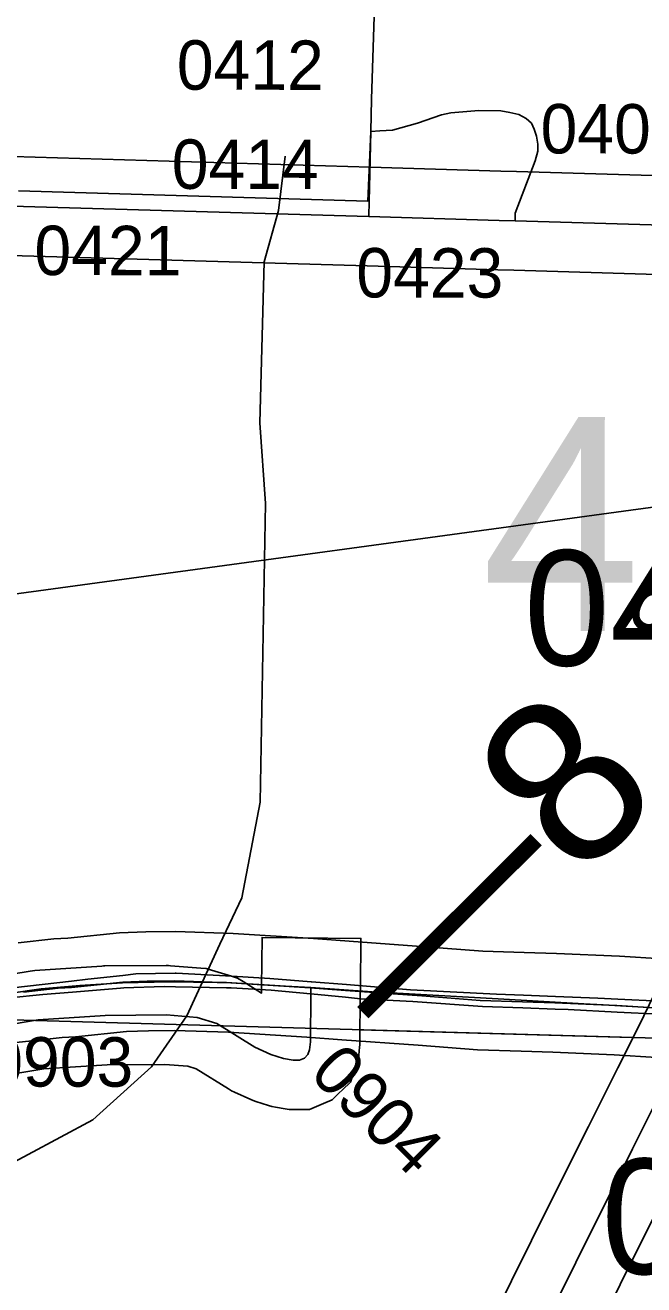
# Model space of a CAD drawing. Extents: x -132.8 to -73.3, y -60 to -26.
# Drawn here: x -119.898 to -119.522, y -51.484 to -50.719 of the extents above; entities that cross this region are included whole.
import ezdxf

# ---------------------------------------------------------------- set-up
doc = ezdxf.new("R2010")
doc.units = 0
for name, color, linetype in [('tdCoCorpBndry', 7, 'Continuous'), ('tdCoDivCarto', 7, 'Continuous'), ('tdCoHydroRiver', 7, 'Continuous'), ('tdCoPriCL', 7, 'Continuous'), ('tdCoPriDiv', 7, 'Continuous'), ('tdCoPrimary', 7, 'Continuous'), ('tdCoSecRdNmbr', 7, 'Continuous'), ('tdCoSecRdTxt', 7, 'Continuous'), ('tdCoSecRteBand', 7, 'Continuous'), ('tdCoSecRteCL', 7, 'Continuous'), ('tdCoSectLine', 7, 'Continuous'), ('tdCoSectLinePart', 7, 'Continuous'), ('tdCoSectNmbr', 7, 'Continuous'), ('tdCoStrucPriMaintName', 7, 'Continuous'), ('tdCoSurfConc', 7, 'Continuous'), ('tdCoSurfConcUnbanded', 7, 'Continuous'), ('tdStHwyPriRefPost1', 7, 'Continuous')]:
    doc.layers.add(name, color=color, linetype=linetype)

msp = doc.modelspace()

# ---------------------------------------------------------------- linework, layer by layer
at = {"layer": 'tdCoCorpBndry'}
msp.add_lwpolyline([(-119.68549, -50.70076), (-119.6875, -50.76374), (-119.68796, -50.78338), (-119.68971, -50.82568), (-119.90172, -50.81924)], dxfattribs=at)
at = {"layer": 'tdCoDivCarto'}
for points in [[(-119.83847, -51.29575), (-119.85961, -51.29808), (-119.86963, -51.29922)], [(-119.80614, -51.29441), (-119.80659, -51.29438), (-119.83051, -51.29488), (-119.83847, -51.29575)], [(-119.77226, -51.2963), (-119.80614, -51.29441)], [(-119.72395, -51.29963), (-119.72419, -51.29961), (-119.74913, -51.29759), (-119.77226, -51.2963)], [(-119.86963, -51.29922), (-119.90523, -51.30326), (-119.93951, -51.30795), (-119.95881, -51.31176)], [(-119.86895, -51.30593), (-119.86651, -51.30573), (-119.83988, -51.30351), (-119.83787, -51.30343)], [(-119.83787, -51.30343), (-119.81325, -51.30252), (-119.80647, -51.30265)], [(-119.80647, -51.30265), (-119.77551, -51.30326), (-119.77265, -51.30342)], [(-119.77265, -51.30342), (-119.74839, -51.30474), (-119.7246, -51.30701)], [(-119.70257, -51.30136), (-119.72395, -51.29963)], [(-119.59524, -51.30786), (-119.61152, -51.30721), (-119.6638, -51.30449), (-119.70257, -51.30136)], [(-119.95774, -51.31733), (-119.93285, -51.31263), (-119.90696, -51.30943), (-119.88698, -51.30745), (-119.86895, -51.30593)], [(-119.7246, -51.30701), (-119.72426, -51.30704), (-119.70325, -51.30905)], [(-119.70325, -51.30905), (-119.69413, -51.30992), (-119.66232, -51.31165), (-119.62015, -51.31461), (-119.59554, -51.31554)], [(-119.57572, -51.30865), (-119.59524, -51.30786)], [(-119.53793, -51.31026), (-119.55012, -51.30967), (-119.57572, -51.30865)], [(-119.51219, -51.31149), (-119.53793, -51.31026)], [(-119.59554, -51.31554), (-119.57601, -51.31628)], [(-119.57601, -51.31628), (-119.56812, -51.31658), (-119.53832, -51.3181)], [(-119.53832, -51.3181), (-119.51258, -51.31942)]]:
    msp.add_lwpolyline(points, dxfattribs=at)
at = {"layer": 'tdCoHydroRiver'}
msp.add_lwpolyline([(-119.73987, -50.79819), (-119.74391, -50.83121), (-119.75264, -50.86253), (-119.75526, -50.96028), (-119.75184, -51.00928), (-119.75513, -51.19064), (-119.76616, -51.24872), (-119.77953, -51.27676), (-119.79964, -51.32039), (-119.821, -51.35137), (-119.85658, -51.38355), (-119.91583, -51.41508)], dxfattribs=at)
at = {"layer": 'tdCoPriCL'}
msp.add_lwpolyline([(-119.51277, -51.31578), (-119.53849, -51.31409), (-119.57625, -51.3125), (-119.59578, -51.31187), (-119.62156, -51.31111), (-119.65691, -51.30827), (-119.70324, -51.30495), (-119.72463, -51.30337), (-119.77286, -51.30036), (-119.80678, -51.29919), (-119.82367, -51.29939), (-119.83838, -51.29998), (-119.86957, -51.30311), (-119.87773, -51.30356), (-119.8988, -51.30594)], dxfattribs=at)
at = {"layer": 'tdCoPriDiv'}
for points in [[(-119.37595, -51.29305), (-119.4859, -51.28694), (-119.51113, -51.28582), (-119.53688, -51.28413), (-119.57513, -51.28252), (-119.59485, -51.28188), (-119.61992, -51.28115), (-119.65464, -51.27836), (-119.70107, -51.27503), (-119.72259, -51.27344), (-119.77141, -51.27039), (-119.80644, -51.26918), (-119.82446, -51.26939), (-119.84049, -51.27004), (-119.87189, -51.27319), (-119.88025, -51.27365), (-119.902, -51.27611)], [(-119.38015, -51.3529), (-119.48889, -51.34686), (-119.51442, -51.34573), (-119.5401, -51.34405), (-119.57737, -51.34248), (-119.5967, -51.34185), (-119.6232, -51.34108), (-119.65919, -51.33819), (-119.70542, -51.33487), (-119.72667, -51.33331), (-119.77432, -51.33033), (-119.80712, -51.32919), (-119.82289, -51.32938), (-119.83627, -51.32992), (-119.86724, -51.33303), (-119.87521, -51.33347), (-119.89559, -51.33577), (-119.90717, -51.33695)]]:
    msp.add_lwpolyline(points, dxfattribs=at)
at = {"layer": 'tdCoPrimary'}
msp.add_line((-119.68295, -51.30592), (-119.66817, -51.30678), dxfattribs=at)
msp.add_line((-119.68295, -51.30592), (-119.66817, -51.30678), dxfattribs=at)
for points in [[(-119.92417, -51.30924), (-119.90762, -51.30683), (-119.88805, -51.30403), (-119.86684, -51.30206), (-119.86444, -51.30191)], [(-119.92417, -51.30924), (-119.90762, -51.30683), (-119.88805, -51.30403), (-119.86684, -51.30206), (-119.86444, -51.30191)], [(-119.90762, -51.30683), (-119.88805, -51.30403), (-119.86684, -51.30206), (-119.86444, -51.30191), (-119.83857, -51.30025), (-119.80996, -51.2996), (-119.78119, -51.30001), (-119.7756, -51.30009), (-119.73959, -51.30223), (-119.72422, -51.30305), (-119.68715, -51.30568), (-119.68295, -51.30592), (-119.66817, -51.30678), (-119.61054, -51.31012), (-119.55858, -51.31308), (-119.54684, -51.31373), (-119.48711, -51.31708)], [(-119.86444, -51.30191), (-119.83857, -51.30025), (-119.80996, -51.2996), (-119.78119, -51.30001)], [(-119.86444, -51.30191), (-119.83857, -51.30025), (-119.80996, -51.2996), (-119.78119, -51.30001)], [(-119.78119, -51.30001), (-119.7756, -51.30009), (-119.73959, -51.30223), (-119.72422, -51.30305), (-119.68715, -51.30568), (-119.68295, -51.30592)], [(-119.78119, -51.30001), (-119.7756, -51.30009), (-119.73959, -51.30223), (-119.72422, -51.30305), (-119.68715, -51.30568), (-119.68295, -51.30592)], [(-119.66817, -51.30678), (-119.61054, -51.31012), (-119.55858, -51.31308), (-119.54684, -51.31373)], [(-119.66817, -51.30678), (-119.61054, -51.31012), (-119.55858, -51.31308), (-119.54684, -51.31373)], [(-119.54684, -51.31373), (-119.48711, -51.31708), (-119.42838, -51.32015), (-119.42489, -51.32038)], [(-119.54684, -51.31373), (-119.48711, -51.31708), (-119.42838, -51.32015), (-119.42489, -51.32038)]]:
    msp.add_lwpolyline(points, dxfattribs=at)
at = {"layer": 'tdCoSecRteBand'}
for points in [[(-119.919, -50.79817), (-119.68828, -50.80496), (-119.60902, -50.8073), (-119.60902, -50.8073), (-119.60901, -50.8073), (-119.59939, -50.80758), (-119.35156, -50.81494)], [(-119.35334, -50.87492), (-119.60117, -50.86756), (-119.61079, -50.86727), (-119.69005, -50.86494), (-119.92066, -50.85815)], [(-119.93937, -51.30057), (-119.89473, -51.29317), (-119.89329, -51.29293), (-119.89182, -51.29284), (-119.85113, -51.29012), (-119.85024, -51.29006), (-119.84934, -51.29006), (-119.8121, -51.28981), (-119.8108, -51.2898), (-119.80951, -51.28991), (-119.79101, -51.29139), (-119.78775, -51.29165), (-119.78462, -51.2926), (-119.77254, -51.2963), (-119.76878, -51.29745), (-119.76544, -51.29953), (-119.75425, -51.30651), (-119.75422, -51.30277), (-119.75395, -51.27277), (-119.69395, -51.27332), (-119.69422, -51.30332), (-119.69426, -51.30732), (-119.69452, -51.33648), (-119.69454, -51.33793), (-119.69469, -51.33937), (-119.6952, -51.34417), (-119.69559, -51.34787), (-119.69687, -51.35135), (-119.69794, -51.35424), (-119.70027, -51.36058), (-119.70509, -51.36532), (-119.70722, -51.3674), (-119.71131, -51.37141), (-119.71659, -51.37363), (-119.71952, -51.37486), (-119.72517, -51.37723), (-119.73129, -51.3772), (-119.7351, -51.37718), (-119.73751, -51.37717), (-119.73989, -51.37678), (-119.74581, -51.37579), (-119.74799, -51.37543), (-119.75009, -51.37475), (-119.75773, -51.37228), (-119.75932, -51.37177), (-119.76083, -51.37109), (-119.7707, -51.36665), (-119.77254, -51.36582), (-119.77426, -51.36475), (-119.79386, -51.35252), (-119.79906, -51.35093), (-119.813, -51.34982), (-119.84804, -51.35005), (-119.88637, -51.35261), (-119.92888, -51.35965)], [(-119.61589, -51.50827), (-119.60245, -51.48125), (-119.59033, -51.45686), (-119.59033, -51.45685), (-119.59032, -51.45684), (-119.55588, -51.38766), (-119.55585, -51.3876), (-119.55583, -51.38755), (-119.53793, -51.35195), (-119.52521, -51.32663), (-119.51578, -51.30742)], [(-119.50219, -51.41445), (-119.53661, -51.48358), (-119.54872, -51.50795)]]:
    msp.add_lwpolyline(points, dxfattribs=at)
at = {"layer": 'tdCoSecRteCL'}
for points in [[(-119.68796, -50.78338), (-119.6875, -50.76374), (-119.68549, -50.70076)], [(-119.68796, -50.78338), (-119.68241, -50.78288), (-119.67476, -50.78239), (-119.65947, -50.7782), (-119.64492, -50.77326), (-119.63925, -50.77203), (-119.62224, -50.77055), (-119.60892, -50.7708), (-119.60349, -50.77178), (-119.59807, -50.77302), (-119.59363, -50.77548), (-119.59042, -50.7782), (-119.5887, -50.7819), (-119.58722, -50.78609), (-119.58648, -50.79102), (-119.58648, -50.79521), (-119.5882, -50.80113), (-119.60029, -50.83294), (-119.60028, -50.83754)], [(-119.68916, -50.83495), (-119.68895, -50.8257), (-119.68796, -50.78338)], [(-120.01607, -50.82605), (-119.93608, -50.8278), (-119.93545, -50.82782), (-119.91989, -50.82816), (-119.68916, -50.83495)], [(-119.68916, -50.83495), (-119.6099, -50.83728), (-119.60028, -50.83757), (-119.35245, -50.84493), (-119.34883, -50.84504), (-119.34846, -50.84505), (-119.31688, -50.846), (-119.28685, -50.8469), (-119.26934, -50.84764), (-119.25683, -50.84812)], [(-119.7693, -51.82685), (-119.76012, -51.81191), (-119.73001, -51.76287), (-119.70546, -51.72289), (-119.63914, -51.61406), (-119.59854, -51.54086), (-119.58902, -51.52162), (-119.57559, -51.4946), (-119.56347, -51.47021), (-119.52902, -51.40103), (-119.51113, -51.36542), (-119.49834, -51.33998), (-119.48885, -51.32064), (-119.48711, -51.31708), (-119.48702, -51.3169), (-119.48511, -51.313), (-119.46494, -51.27189), (-119.45504, -51.25189), (-119.44974, -51.24589), (-119.44411, -51.2402), (-119.43817, -51.23483), (-119.43194, -51.22981), (-119.42543, -51.22516)], [(-119.93446, -51.33017), (-119.88983, -51.32277), (-119.84914, -51.32006), (-119.8119, -51.31981), (-119.7934, -51.32129), (-119.78132, -51.32499), (-119.75839, -51.33929), (-119.74852, -51.34373), (-119.74088, -51.3462), (-119.73496, -51.34718), (-119.73115, -51.3472), (-119.72822, -51.34597), (-119.72609, -51.34389), (-119.72503, -51.341), (-119.72452, -51.3362), (-119.72426, -51.30704), (-119.72422, -51.30305)]]:
    msp.add_lwpolyline(points, dxfattribs=at)
at = {"layer": 'tdCoSectLine'}
msp.add_lwpolyline([(-119.94854, -51.32154), (-119.45745, -51.33549), (-118.96636, -51.34945)], dxfattribs=at)
at = {"layer": 'tdCoSectLinePart'}
msp.add_lwpolyline([(-119.69485, -51.32875), (-119.52943, -51.33345)], dxfattribs=at)
at = {"layer": 'tdCoStrucPriMaintName'}
msp.add_line((-119.01171, -50.94258), (-122.36402, -51.39975), dxfattribs=at)
msp.add_line((-119.01171, -50.94258), (-122.36402, -51.39975), dxfattribs=at)
msp.add_line((-119.01171, -50.94258), (-122.36402, -51.39975), dxfattribs=at)
at = {"layer": 'tdCoSurfConc'}
for points in [[(-120.19296, -50.82218), (-120.06447, -50.82499), (-119.93608, -50.8278), (-119.93545, -50.82782), (-119.91989, -50.82816), (-119.68916, -50.83495), (-119.6099, -50.83728), (-119.60028, -50.83757), (-119.35245, -50.84493), (-119.34883, -50.84504), (-119.34846, -50.84505), (-119.31688, -50.846), (-119.28685, -50.8469), (-119.26934, -50.84764), (-119.25683, -50.84812)], [(-119.93446, -51.33017), (-119.88983, -51.32277), (-119.84914, -51.32006), (-119.8119, -51.31981), (-119.7934, -51.32129), (-119.78132, -51.32499), (-119.75839, -51.33929), (-119.74852, -51.34373), (-119.74088, -51.3462), (-119.73496, -51.34718), (-119.73115, -51.3472), (-119.72822, -51.34597), (-119.72609, -51.34389), (-119.72503, -51.341), (-119.72452, -51.3362), (-119.72426, -51.30704), (-119.72422, -51.30305)], [(-119.57559, -51.4946), (-119.56347, -51.47021), (-119.52902, -51.40103), (-119.51113, -51.36542), (-119.49834, -51.33998), (-119.48885, -51.32064), (-119.48711, -51.31708), (-119.48702, -51.3169)]]:
    msp.add_lwpolyline(points, dxfattribs=at)
at = {"layer": 'tdCoSurfConcUnbanded'}
for points in [[(-119.68796, -50.78338), (-119.6875, -50.76374), (-119.68549, -50.70076)], [(-119.68796, -50.78338), (-119.68241, -50.78288), (-119.67476, -50.78239), (-119.65947, -50.7782), (-119.64492, -50.77326), (-119.63925, -50.77203), (-119.62224, -50.77055), (-119.60892, -50.7708), (-119.60349, -50.77178), (-119.59807, -50.77302), (-119.59363, -50.77548), (-119.59042, -50.7782), (-119.5887, -50.7819), (-119.58722, -50.78609), (-119.58648, -50.79102), (-119.58648, -50.79521), (-119.5882, -50.80113), (-119.60029, -50.83294), (-119.60028, -50.83754)], [(-119.68916, -50.83495), (-119.68895, -50.8257), (-119.68796, -50.78338)]]:
    msp.add_lwpolyline(points, dxfattribs=at)

# ---------------------------------------------------------------- texts
at = {"layer": 'tdCoSecRdNmbr'}
for s, height, rotation, p in [('0412', 0.03, 359.91067, (-119.80567, -50.7579)), ('0407', 0.03, 359.91067, (-119.58486, -50.7966)), ('0414', 0.03, 359.91067, (-119.80876, -50.81811)), ('0421', 0.03, 359.91067, (-119.89212, -50.87048)), ('0423', 0.03, 359.91067, (-119.69673, -50.88406)), ('0430', 0.07, 359.91096, (-119.595, -51.10761)), ('0903', 0.03, 359.91051, (-119.92138, -51.36325)), ('0904', 0.03, 314.9107, (-119.72606, -51.35614)), ('0906', 0.07, 359.91089, (-119.54794, -51.47711))]:
    msp.add_text(s, height=height, rotation=rotation, dxfattribs=at).set_placement(p)
at = {"layer": 'tdCoSecRdTxt'}
msp.add_text('STATE', height=0.04, rotation=65.84921, dxfattribs=at).set_placement((-119.49745, -51.10246))
at = {"layer": 'tdCoSectNmbr'}
msp.add_text('4', height=0.13, rotation=359.9108, dxfattribs=at).set_placement((-119.62081, -51.08662))
at = {"layer": 'tdStHwyPriRefPost1'}
msp.add_text('‒‒8', height=0.1, rotation=45, dxfattribs=at).set_placement((-119.66666, -51.34456))

doc.saveas('drawing.dxf')
